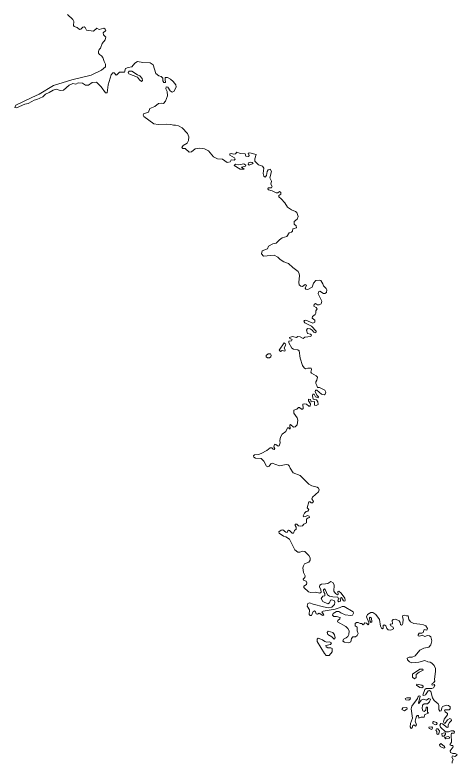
# Model space of a CAD drawing. Extents: x 369010 to 735936, y 6377141 to 6616555.
# Drawn here: x 380542 to 382590, y 6421569 to 6425034 of the extents above; entities that cross this region are included whole.
import ezdxf

# ---------------------------------------------------------------- set-up
doc = ezdxf.new("R2010")
doc.units = 0
doc.header["$LTSCALE"] = 40
doc.layers.add('3', color=7, linetype='Continuous', lineweight=13)

msp = doc.modelspace()

# ---------------------------------------------------------------- linework, layer by layer
at = {"layer": '3'}
for points in [[(380784.99, 6425036.36), (380809.98, 6425013.52), (380814.78, 6425003.75), (380813.46, 6424986.04), (380816.6, 6424981.24), (380831.16, 6424976.28), (380840.6, 6424967.51), (380847.88, 6424968), (380856.16, 6424978.26), (380862.94, 6424979.26), (380868.07, 6424975.78), (380873.2, 6424964.53), (380905.81, 6424959.07), (380921.53, 6424972.64), (380932.62, 6424967.51), (380953.8, 6424973.63), (380960.92, 6424968.83), (380962.74, 6424962.38), (380951.15, 6424950.79), (380951.98, 6424941.85), (380963.24, 6424931.09), (380960.92, 6424919.51), (380945.86, 6424902.13), (380939.07, 6424881.11), (380932.95, 6424874.66), (380929.64, 6424865.22), (380929.31, 6424856.95), (380934.44, 6424850.49), (380943.71, 6424844.87), (380949.83, 6424837.59), (380955.46, 6424819.21), (380962.24, 6424805.81), (380961.42, 6424794.22), (380943.04, 6424779.33), (380895.55, 6424755.66), (380805.84, 6424734.15), (380720.11, 6424708.33), (380654.24, 6424667.28), (380619.98, 6424652.72), (380546, 6424616.31), (380542.19, 6424606.38), (380549.31, 6424604.06), (380588.54, 6424620.61), (380603.6, 6424624.09), (380619.82, 6424634.18), (380631.07, 6424639.31), (380643.98, 6424642.46), (380671.95, 6424654.54), (380684.03, 6424667.28)], [(380684.03, 6424667.28), (380700.42, 6424674.73), (380719.28, 6424685.98), (380733.35, 6424690.95), (380751.89, 6424684.66), (380767.45, 6424686.65), (380793.59, 6424708.99), (380810.48, 6424716.11), (380823.88, 6424713.95), (380835.3, 6424719.75), (380854.83, 6424718.59), (380869.73, 6424709.15), (380882.3, 6424709.49), (380899.85, 6424721.57), (380919.71, 6424722.56), (380942.22, 6424701.04), (380962.41, 6424672.91), (380969.69, 6424672.91), (380974.33, 6424710.81), (380987.73, 6424757.32), (380995.01, 6424766.25), (381001.96, 6424765.76), (381010.57, 6424755.99), (381014.05, 6424756.82), (381026.96, 6424769.4), (381049.13, 6424769.73), (381053.6, 6424785.95), (381066.01, 6424791.24), (381083.23, 6424794.22), (381097.46, 6424810.94), (381109.54, 6424818.39), (381135.36, 6424814.41), (381168.3, 6424812.43), (381182.2, 6424803.33), (381195.11, 6424762.45), (381208.84, 6424753.01), (381220.1, 6424748.71), (381226.72, 6424740.93), (381226.88, 6424729.84), (381231.68, 6424721.57), (381238.97, 6424720.74), (381237.64, 6424735.8), (381237.97, 6424743.91), (381248.23, 6424744.74), (381262.96, 6424736.96), (381275.87, 6424725.87), (381286.96, 6424710.31), (381289.11, 6424701.38), (381280.51, 6424681.18), (381271.24, 6424677.21), (381261.81, 6424682.34), (381250.05, 6424700.55), (381243.27, 6424702.2), (381241.95, 6424692.44), (381247.08, 6424679.86), (381249.56, 6424660.5), (381238.97, 6424634.35), (381231.02, 6424623.92), (381219.93, 6424626.4), (381207.02, 6424624.42), (381190.8, 6424610.68), (381167.8, 6424601.08), (381160.52, 6424584.86), (381138.34, 6424576.75), (381135.69, 6424570.96), (381139.5, 6424563.35), (381185.51, 6424529.42), (381206.2, 6424526.27), (381242.28, 6424528.59), (381263.79, 6424527.6), (381276.37, 6424523.46), (381286.3, 6424524.12), (381299.21, 6424520.65), (381316.26, 6424511.38), (381341.58, 6424486.05), (381347.21, 6424469.17), (381346.87, 6424452.79), (381340.42, 6424440.38), (381322.21, 6424430.45), (381315.93, 6424420.52), (381319.24, 6424416.38), (381330.16, 6424415.72), (381349.36, 6424399.5), (381359.62, 6424400.32), (381377.33, 6424414.06), (381398.51, 6424417.54), (381420.69, 6424414.89), (381438.4, 6424404.63), (381462.07, 6424377.15), (381480.27, 6424367.55), (381504.43, 6424366.06), (381524.79, 6424351), (381539.69, 6424354.31), (381544.16, 6424362.75), (381558.06, 6424362.09), (381562.2, 6424366.89), (381559.38, 6424372.68), (381537.7, 6424384.27), (381537.2, 6424390.39), (381544.82, 6424392.21)], [(381544.82, 6424392.21), (381554.58, 6424390.23), (381564.51, 6424390.89), (381569.97, 6424398.83), (381587.02, 6424392.71), (381609.03, 6424391.55), (381611.68, 6424379.97), (381623.6, 6424378.97), (381626.58, 6424383.77), (381622.27, 6424393.7), (381630.71, 6424396.02), (381659.35, 6424388.41), (381653.55, 6424368.71), (381653.55, 6424357.62), (381669.94, 6424340.58), (381688.47, 6424333.29), (381695.26, 6424324.19), (381692.78, 6424299.53), (381695.26, 6424288.28), (381701.22, 6424282.32), (381708, 6424290.93), (381710.49, 6424308.97), (381715.29, 6424316.91), (381724.89, 6424320.05), (381730.84, 6424309.96), (381723.4, 6424280.5), (381730.18, 6424264.28), (381728.36, 6424250.21), (381733.33, 6424239.62), (381730.18, 6424234.16), (381715.95, 6424233.99), (381713.3, 6424229.36), (381717.6, 6424224.72), (381733.82, 6424219.43), (381751.86, 6424209.83), (381759.64, 6424210.66), (381767.59, 6424216.95), (381774.54, 6424211.65), (381774.37, 6424204.7), (381764.28, 6424198.57), (381764.94, 6424191.95), (381775.86, 6424182.19), (381792.41, 6424163.49), (381804.66, 6424144.29), (381824.19, 6424131.38), (381842.06, 6424124.26), (381848.02, 6424119.63), (381854.81, 6424101.26), (381850.34, 6424088.18), (381836.44, 6424077.59), (381835.28, 6424065.18), (381845.04, 6424056.9), (381846.53, 6424047.8), (381828.99, 6424044.32), (381827.99, 6424033.07), (381823.36, 6424027.94), (381812.6, 6424024.63), (381801.18, 6424007.91), (381780.33, 6424001.96), (381767.42, 6423992.03), (381753.02, 6423976.96), (381736.64, 6423973.65), (381717.44, 6423963.23), (381712.14, 6423951.31), (381688.14, 6423941.22), (381684.83, 6423928.14), (381693.27, 6423917.71), (381743.26, 6423921.52), (381759.97, 6423911.76), (381770.73, 6423901.33), (381787.78, 6423891.23), (381809.95, 6423883.45), (381830.31, 6423864.59), (381854.31, 6423845.89), (381858.78, 6423835.79), (381860.27, 6423826.85), (381857.95, 6423795.41), (381859.61, 6423783.66), (381866.06, 6423778.19), (381873.84, 6423777.04), (381886.09, 6423785.48), (381892.87, 6423782.17), (381886.42, 6423769.09), (381889.73, 6423764.46), (381899.33, 6423763.3), (381918.53, 6423773.23), (381925.48, 6423792.76), (381936.9, 6423803.85), (381951.3, 6423806.66), (381959.57, 6423803.85), (381968.84, 6423788.79), (381972.15, 6423779.19), (381983.57, 6423767.77), (381987.87, 6423761.31), (381985.55, 6423749.07), (381978.11, 6423744.43), (381971.16, 6423744.1), (381954.44, 6423755.19), (381948.48, 6423752.04), (381947.32, 6423742.45)], [(381947.32, 6423742.45), (381963.38, 6423708.85), (381960.73, 6423696.6), (381951.96, 6423691.47), (381944.01, 6423692.13), (381934.58, 6423698.09), (381928.62, 6423693.29), (381926.8, 6423685.68), (381937.23, 6423678.89), (381941.86, 6423672.93), (381935.9, 6423663.83), (381936.9, 6423652.91), (381932.59, 6423646.29), (381921.17, 6423638.18), (381919.85, 6423629.9), (381930.94, 6423620.3), (381931.6, 6423611.2), (381922.17, 6423607.23), (381889.4, 6423620.14), (381883.77, 6423619.48), (381880.63, 6423616.66), (381885.76, 6423608.55), (381916.87, 6423592.17), (381937.23, 6423569.33), (381936.73, 6423561.71), (381927.63, 6423564.36), (381919.85, 6423574.29), (381909.42, 6423581.08), (381897.01, 6423582.07), (381892.21, 6423574.29), (381896.84, 6423559.4), (381911.91, 6423556.09), (381916.54, 6423550.79), (381913.73, 6423545.5), (381885.76, 6423541.85), (381877.31, 6423535.23), (381863.58, 6423543.18), (381852.99, 6423545), (381847.03, 6423540.53), (381828.16, 6423545.33), (381814.09, 6423541.03), (381815.09, 6423535.23), (381826.17, 6423530.43), (381824.19, 6423525.47), (381811.11, 6423523.98), (381810.62, 6423515.54), (381824.85, 6423490.71), (381832.63, 6423485.91), (381852.49, 6423482.77), (381859.44, 6423478.14), (381863.91, 6423445.03), (381874.34, 6423410.78), (381881.78, 6423400.35), (381888.73, 6423396.05), (381899.82, 6423397.7), (381914.88, 6423397.87), (381916.54, 6423392.74), (381913.06, 6423380.16), (381915.71, 6423374.53), (381937.89, 6423363.11), (381943.85, 6423356.66), (381940.54, 6423342.42), (381936.4, 6423335.64), (381936.73, 6423327.36), (381940.54, 6423318.59), (381943.19, 6423308.33), (381952.45, 6423308.33), (381977.78, 6423296.91), (381982.58, 6423287.31), (381979.93, 6423277.54), (381974.96, 6423275.56), (381962.72, 6423277.54), (381941.37, 6423295.92), (381934.74, 6423295.75), (381933.75, 6423288.8), (381941.86, 6423272.41), (381948.81, 6423266.29), (381946.83, 6423260.66), (381933.92, 6423265.3), (381928.95, 6423277.71), (381922.99, 6423278.7), (381921.5, 6423270.26), (381924.15, 6423254.21), (381939.05, 6423252.22), (381946, 6423242.95), (381946.99, 6423229.38), (381937.89, 6423224.75), (381930.28, 6423226.57), (381929.45, 6423244.11), (381915.22, 6423242.29), (381910.91, 6423252.88), (381902.47, 6423254.87), (381901.48, 6423246.93), (381911.24, 6423233.02), (381909.92, 6423222.6), (381904.46, 6423223.09), (381893.37, 6423231.53), (381882.78, 6423233.85), (381875.99, 6423231.04), (381877.98, 6423212.17)], [(381877.98, 6423212.17), (381873.84, 6423208.36), (381869.04, 6423209.03), (381860.27, 6423216.97), (381855.3, 6423216.8), (381847.52, 6423208.03), (381834.61, 6423203.56), (381834.78, 6423190.16), (381850.17, 6423168.97), (381852.99, 6423157.22), (381849.51, 6423136.54), (381841.07, 6423126.6), (381832.13, 6423125.28), (381819.06, 6423137.53), (381815.42, 6423134.38), (381816.91, 6423116.84), (381813.6, 6423116.84), (381810.45, 6423122.63), (381804.33, 6423122.8), (381796.88, 6423104.92), (381780.5, 6423093.17), (381773.05, 6423078.94), (381769.08, 6423063.88), (381770.73, 6423052.62), (381767.09, 6423038.39), (381761.79, 6423036.9), (381750.87, 6423045.01), (381744.42, 6423046.67), (381742.26, 6423033.26), (381746.24, 6423025.98), (381742.93, 6423021.51), (381738.62, 6423023.66), (381732, 6423029.62), (381724.06, 6423029.79), (381709, 6423016.54), (381682.85, 6423002.81), (381669.94, 6422998.17), (381652.56, 6422996.85), (381648.09, 6422992.38), (381649.42, 6422985.43), (381656.7, 6422981.29), (381683.68, 6422980.3), (381695.76, 6422968.22), (381707.51, 6422943.89), (381714.13, 6422940.74), (381720.09, 6422944.05), (381728.03, 6422955.64), (381734.32, 6422957.96), (381751.37, 6422952.83), (381767.92, 6422946.7), (381798.7, 6422952.16), (381807.97, 6422950.18), (381813.1, 6422945.38), (381817.4, 6422934.79), (381831.8, 6422914.1), (381863.41, 6422900.53), (381903.96, 6422861.63), (381918.36, 6422853.03), (381942.52, 6422846.74), (381948.32, 6422842.1), (381950.96, 6422835.48), (381948.32, 6422824.89), (381921.01, 6422800.89), (381918.36, 6422793.11), (381925.48, 6422780.21), (381921.5, 6422775.41), (381915.22, 6422775.41), (381909.26, 6422780.04), (381903.8, 6422779.54), (381895.35, 6422751.24), (381903.46, 6422744.13), (381899.49, 6422736.35), (381890.89, 6422734.36), (381882.94, 6422726.91), (381877.31, 6422715.16), (381879.14, 6422709.53), (381888.07, 6422710.86), (381896.84, 6422716.49), (381905.29, 6422713.51), (381906.61, 6422706.89), (381899.99, 6422705.73), (381893.7, 6422699.6), (381892.54, 6422682.06), (381880.79, 6422675.94), (381874.5, 6422667.66), (381863.08, 6422665.84), (381855.47, 6422668.32), (381848.19, 6422676.6), (381840.41, 6422676.1), (381841.07, 6422669.48), (381845.7, 6422662.2), (381844.55, 6422652.44), (381836.93, 6422646.15), (381832.13, 6422634.23), (381825.84, 6422633.4), (381814.75, 6422646.15), (381809.79, 6422648.79), (381806.31, 6422645.48), (381802.67, 6422637.04), (381796.55, 6422638.86)], [(381796.55, 6422638.86), (381783.31, 6422649.13), (381775.7, 6422647.8), (381764.61, 6422641.02), (381765.93, 6422634.23), (381785.96, 6422620), (381796.88, 6422617.18), (381814.42, 6422605.93), (381839.58, 6422556.61), (381852.16, 6422546.68), (381862.75, 6422546.51), (381875.83, 6422551.31), (381885.59, 6422548.83), (381903.8, 6422530.96), (381909.59, 6422520.53), (381909.59, 6422509.44), (381903.96, 6422499.51), (381884.27, 6422492.23), (381878.47, 6422483.29), (381875.99, 6422474.19), (381878.47, 6422451.85), (381886.09, 6422436.62), (381884.76, 6422428.84), (381878.14, 6422421.23), (381879.3, 6422416.59), (381890.72, 6422411.46), (381894.86, 6422403.35), (381892.54, 6422396.24), (381880.46, 6422388.29), (381881.12, 6422382), (381901.81, 6422362.31), (381913.56, 6422359.66), (381935.24, 6422360.32), (381954.11, 6422357.01), (381960.89, 6422361.15), (381960.07, 6422371.24), (381953.12, 6422384.98), (381955.1, 6422393.92), (381962.22, 6422397.39), (381980.26, 6422400.21), (381992.01, 6422400.87), (382006.08, 6422409.97), (382017.17, 6422404.35), (382020.81, 6422392.59), (382019.15, 6422366.28), (382027.43, 6422354.03), (382036.2, 6422348.07), (382039.84, 6422350.06), (382037.52, 6422363.63), (382042.65, 6422365.12), (382054.24, 6422355.52), (382070.62, 6422333.34), (382072.78, 6422323.08), (382070.13, 6422319.28), (382064, 6422320.6), (382055.73, 6422336.16), (382049.6, 6422333.34), (382051.09, 6422322.26), (382048.94, 6422316.96), (382042.98, 6422316.13), (382038.68, 6422321.26), (382040.83, 6422329.54), (382038.52, 6422338.14), (382015.68, 6422338.81), (382000.12, 6422342.12), (381989.69, 6422348.74), (381981.75, 6422370.25), (381975.62, 6422376.87), (381971.32, 6422372.24), (381973.64, 6422360.32), (381978.27, 6422354.36), (381978.44, 6422343.77), (381968.51, 6422342.28), (381961.39, 6422331.36), (381969.34, 6422317.95), (381991.51, 6422306.2), (381999.13, 6422311.33), (382003.43, 6422323.08), (382010.71, 6422325.73), (382022.3, 6422320.6), (382024.78, 6422312.82), (382023.46, 6422303.55), (382010.71, 6422291.97), (381993.66, 6422287.67), (381971.32, 6422293.62), (381924.15, 6422305.04), (381907.11, 6422311.33), (381898.67, 6422308.68), (381896.18, 6422296.27), (381906.28, 6422279.22), (381905.12, 6422257.54), (381909.92, 6422252.58), (381915.88, 6422253.24), (381923.66, 6422271.28), (381930.11, 6422274.59), (381935.24, 6422269.46), (381937.72, 6422260.52), (381943.68, 6422258.87), (381951.46, 6422263.17), (381969.17, 6422253.24)], [(381969.17, 6422253.24), (381972.65, 6422256.22), (381964.04, 6422269.46), (381970.66, 6422273.6), (382025.11, 6422282.04), (382049.27, 6422289.82), (382058.21, 6422294.78), (382067.64, 6422294.45), (382109.02, 6422270.12), (382111.01, 6422263.01), (382105.88, 6422254.9), (382098.76, 6422252.08), (382072.44, 6422256.38), (382051.59, 6422265.32), (382042.65, 6422272.11), (382032.56, 6422271.45), (382016.17, 6422261.52), (382013.86, 6422255.06), (382019.15, 6422248.77), (382032.72, 6422247.78), (382048.28, 6422243.31), (382047.95, 6422237.02), (382038.18, 6422229.08), (382036.53, 6422223.28), (382075.26, 6422202.1), (382084.53, 6422192.33), (382090.48, 6422181.41), (382089.16, 6422165.03), (382085.19, 6422155.92), (382077.08, 6422148.97), (382064.83, 6422143.51), (382061.02, 6422134.24), (382069.47, 6422129.77), (382089.16, 6422126.96), (382098.92, 6422130.11), (382101.9, 6422146.82), (382107.7, 6422153.61), (382120.77, 6422154.27), (382128.38, 6422160.56), (382132.36, 6422168.83), (382127.72, 6422182.4), (382128.22, 6422199.45), (382119.12, 6422205.24), (382118.45, 6422216), (382124.91, 6422219.64), (382131.69, 6422219.97), (382142.12, 6422215.67), (382149.07, 6422215.67), (382153.71, 6422210.21), (382158.18, 6422212.53), (382162.48, 6422218.32), (382170.26, 6422217.99), (382179.19, 6422209.22), (382182.5, 6422213.85), (382181.84, 6422220.64), (382171.42, 6422246.12), (382174.89, 6422256.88), (382190.45, 6422267.47), (382200.88, 6422266.15), (382214.45, 6422257.71), (382231.82, 6422234.87), (382235.47, 6422203.26), (382240.6, 6422193.66), (382245.4, 6422191.67), (382248.04, 6422194.82), (382248.21, 6422206.57), (382253.34, 6422209.88), (382260.46, 6422204.91), (382265.59, 6422193), (382271.55, 6422186.38), (382283.3, 6422184.56), (382296.54, 6422191.51), (382295.21, 6422198.95), (382283.3, 6422205.41), (382281.14, 6422213.02), (382291.74, 6422213.68), (382290.58, 6422229.41), (382294.88, 6422235.03), (382304.81, 6422235.7), (382321.69, 6422227.75), (382326.66, 6422219.81), (382328.48, 6422211.37), (382332.95, 6422208.06), (382336.92, 6422209.22), (382340.06, 6422216.5), (382341.06, 6422235.53), (382337.58, 6422246.79), (382339.4, 6422252.58), (382346.19, 6422255.06), (382356.45, 6422250.76), (382363.73, 6422251.59), (382367.87, 6422233.71), (382374.32, 6422222.95), (382391.04, 6422215.34), (382417.85, 6422213.35), (382434.57, 6422210.21), (382445.49, 6422204.58), (382453.6, 6422192.83), (382450.62, 6422185.05), (382438.21, 6422187.7)], [(382438.21, 6422187.7), (382433.74, 6422173.47), (382427.45, 6422170.82), (382415.04, 6422170.82), (382409.58, 6422163.04), (382411.07, 6422158.24), (382417.35, 6422157.25), (382429.6, 6422161.55), (382441.02, 6422155.26), (382454.1, 6422160.23), (382462.54, 6422159.07), (382469.32, 6422153.28), (382474.29, 6422136.23), (382468.83, 6422117.03), (382459.39, 6422106.6), (382436.39, 6422101.64), (382418.84, 6422091.87), (382397.16, 6422065.72), (382382.76, 6422060.1), (382368.86, 6422059.77), (382358.93, 6422055.79), (382361.08, 6422047.85), (382370.19, 6422038.58), (382380.28, 6422033.45), (382396.34, 6422034.78), (382413.88, 6422037.42), (382440.86, 6422043.88), (382455.09, 6422038.91), (382465.68, 6422037.42), (382472.96, 6422032.79), (382484.22, 6422021.53), (382490.51, 6422007.47), (382491.17, 6421994.72), (382485.38, 6421956.49), (382488.02, 6421948.55), (382480.91, 6421940.44), (382474.45, 6421937.13), (382473.46, 6421931.67), (382477.6, 6421929.68), (382485.21, 6421932.66), (382487.86, 6421928.85), (382481.9, 6421918.43), (382473.13, 6421914.45), (382447.97, 6421915.12), (382441.35, 6421910.48), (382432.25, 6421883.34), (382436.88, 6421881.68), (382444.17, 6421884.83), (382456.08, 6421903.86), (382463.36, 6421905.19), (382468.33, 6421900.72), (382476.11, 6421871.75), (382484.88, 6421859.67), (382503.58, 6421844.45), (382506.56, 6421835.84), (382506.4, 6421817.14), (382510.86, 6421810.35), (382516.82, 6421810.68), (382520.13, 6421825.74), (382523.44, 6421831.37), (382540.99, 6421837.99), (382551.25, 6421836), (382557.87, 6421830.21), (382557.87, 6421820.45), (382553.4, 6421815.32), (382536.19, 6421815.81), (382532.71, 6421812.5), (382535.86, 6421806.71), (382546.12, 6421799.59), (382546.94, 6421792.31), (382531.39, 6421772.45), (382527.25, 6421760.37), (382530.06, 6421754.25), (382535.03, 6421754.74), (382546.12, 6421769.14), (382557.37, 6421775.26), (382563.16, 6421772.78), (382564.49, 6421766.82), (382555.38, 6421757.06), (382549.92, 6421745.97), (382549.43, 6421734.88), (382544.3, 6421734.55), (382523.11, 6421751.43), (382515.66, 6421753.09), (382510.04, 6421745.31), (382514.34, 6421735.38), (382537.01, 6421714.52), (382551.25, 6421714.19), (382563.83, 6421718.99), (382574.25, 6421719.16), (382579.38, 6421714.36), (382577.73, 6421707.08), (382564.32, 6421708.07), (382563.16, 6421700.46), (382565.32, 6421665.54), (382557.37, 6421653.62), (382563, 6421650.47), (382571.11, 6421650.14), (382573.09, 6421644.35), (382559.19, 6421625.98)], [(382559.19, 6421625.98), (382559.85, 6421618.86), (382570.45, 6421613.9), (382582.2, 6421613.73), (382590.47, 6421609.26), (382588.15, 6421604.13), (382579.55, 6421599.83), (382569.62, 6421602.64), (382566.64, 6421596.52), (382572.6, 6421585.6), (382567.8, 6421574.51), (382567.3, 6421568.72)]]:
    msp.add_lwpolyline(points, dxfattribs=at)
for points in [[(381128.41, 6424726.86), (381133.04, 6424730.5), (381131.72, 6424740.6), (381120.3, 6424752.85), (381109.38, 6424756.82), (381084.05, 6424773.7), (381071.48, 6424773.54), (381066.84, 6424768.57), (381069.82, 6424761.62), (381110.2, 6424745.56), (381118.48, 6424733.65)], [(381604.07, 6424320.05), (381592.32, 6424329.65), (381609.86, 6424334.45), (381611.68, 6424339.09), (381602.74, 6424344.38), (381577.92, 6424339.91), (381563.35, 6424342.73), (381557.56, 6424337.76), (381586.19, 6424320.39)], [(381633.36, 6424352.33), (381624.92, 6424349.02), (381623.27, 6424343.22), (381627.24, 6424338.09), (381645.94, 6424346.37), (381641.31, 6424351.5)], [(381792.25, 6423477.8), (381794.89, 6423481.45), (381789.43, 6423493.03), (381796.71, 6423507.1), (381794.89, 6423512.23), (381789.27, 6423515.54), (381766.1, 6423481.94), (381772.88, 6423475.16), (381779.5, 6423479.79)], [(381721.24, 6423445.53), (381727.37, 6423450.33), (381729.52, 6423458.61), (381725.55, 6423464.73), (381715.45, 6423465.06), (381706.35, 6423457.28), (381706.35, 6423451.32), (381711.65, 6423446.19)], [(382191.77, 6422220.47), (382195.91, 6422223.78), (382194.59, 6422240), (382187.8, 6422245.79), (382185.15, 6422241.82), (382185.98, 6422227.92)], [(382020.97, 6422142.52), (382025.61, 6422148.97), (382022.3, 6422163.54), (382014.52, 6422173.96), (381993.33, 6422180.42), (381989.36, 6422174.79), (381992.01, 6422164.86), (382010.55, 6422154.6)], [(381984.23, 6422068.04), (381997.31, 6422068.04), (382011.7, 6422085.25), (382011.37, 6422099.32), (382006.08, 6422103.62), (381991.18, 6422103.62), (381983.57, 6422108.26), (381983.24, 6422114.05), (382003.43, 6422118.02), (382008.06, 6422125.64), (381999.62, 6422130.44), (381987.21, 6422128.95), (381977.28, 6422131.76), (381967.18, 6422140.53), (381946.66, 6422148.48), (381941.86, 6422142.85), (381942.52, 6422133.08), (381976.12, 6422076.48)], [(382417.85, 6422004.32), (382384.75, 6421981.15), (382383.43, 6421967.25), (382393.19, 6421959.47), (382401.8, 6421965.1), (382401.63, 6421979), (382414.87, 6421991.08), (382433.08, 6422000.35), (382431.26, 6422004.65)], [(382427.45, 6421918.43), (382432.91, 6421921.74), (382433.08, 6421926.2), (382427.95, 6421930.18), (382403.45, 6421934.81), (382402.79, 6421930.34), (382418.51, 6421918.59)], [(382367.21, 6421861.33), (382373.99, 6421865.46), (382374.32, 6421870.76), (382357.44, 6421871.92), (382350.49, 6421868.28), (382353.47, 6421862.65)], [(382415.2, 6421881.02), (382410.4, 6421878.37), (382406.76, 6421867.62), (382380.61, 6421833.03), (382377.47, 6421819.79), (382383.43, 6421776.75), (382375.48, 6421751.93), (382373.99, 6421737.36), (382377.3, 6421730.08), (382382.27, 6421732.07), (382385.08, 6421743.98), (382390.54, 6421746.47), (382397.33, 6421739.52), (382402.13, 6421745.81), (382397.16, 6421763.51), (382400.31, 6421782.05), (382405.6, 6421789.5), (382412.22, 6421789.83), (382414.04, 6421777.25), (382423.81, 6421781.39), (382437.71, 6421781.22), (382440.69, 6421794.79), (382458.07, 6421800.92), (382453.93, 6421805.39), (382453.43, 6421827.56), (382447.64, 6421827.56), (382445.99, 6421814.99), (382438.54, 6421808.7), (382432.42, 6421811.68), (382428.61, 6421821.77), (382430.26, 6421837.16), (382437.55, 6421844.45), (382453.6, 6421844.45), (382463.2, 6421852.56), (382467.17, 6421865.3), (382460.05, 6421868.77), (382448.3, 6421860.66), (382434.9, 6421864.8), (382424.8, 6421860), (382414.04, 6421845.77), (382411.4, 6421847.26), (382419.51, 6421878.54)], [(382347.18, 6421811.34), (382359.1, 6421819.95), (382358.44, 6421826.74), (382339.73, 6421824.75), (382335.1, 6421816.97)], [(382489.51, 6421746.47), (382495.8, 6421747.29), (382498.29, 6421751.93), (382495.14, 6421757.72), (382480.74, 6421761.36), (382477.76, 6421759.05), (382478.59, 6421753.25)], [(382474.29, 6421724.12), (382477.1, 6421732.9), (382472.96, 6421737.53), (382459.89, 6421735.54), (382461.05, 6421729.92)], [(382501.1, 6421701.62), (382506.4, 6421705.26), (382509.04, 6421718.17), (382501.76, 6421728.1), (382495.31, 6421728.1), (382492.49, 6421722.14), (382496.47, 6421715.02), (382496.3, 6421705.09)], [(382531.88, 6421709.89), (382520.13, 6421706.08), (382521.13, 6421694.33), (382530.39, 6421694), (382537.68, 6421702.77), (382537.68, 6421707.41)], [(382549.59, 6421692.18), (382531.88, 6421687.22), (382538.83, 6421681.59), (382555.38, 6421683.91), (382555.22, 6421688.87)], [(382529.73, 6421638.06), (382533.21, 6421641.21), (382532.55, 6421645.84), (382515.33, 6421660.07), (382509.04, 6421654.28), (382512.85, 6421646.01)]]:
    msp.add_lwpolyline(points, close=True, dxfattribs=at)

doc.saveas('drawing.dxf')
